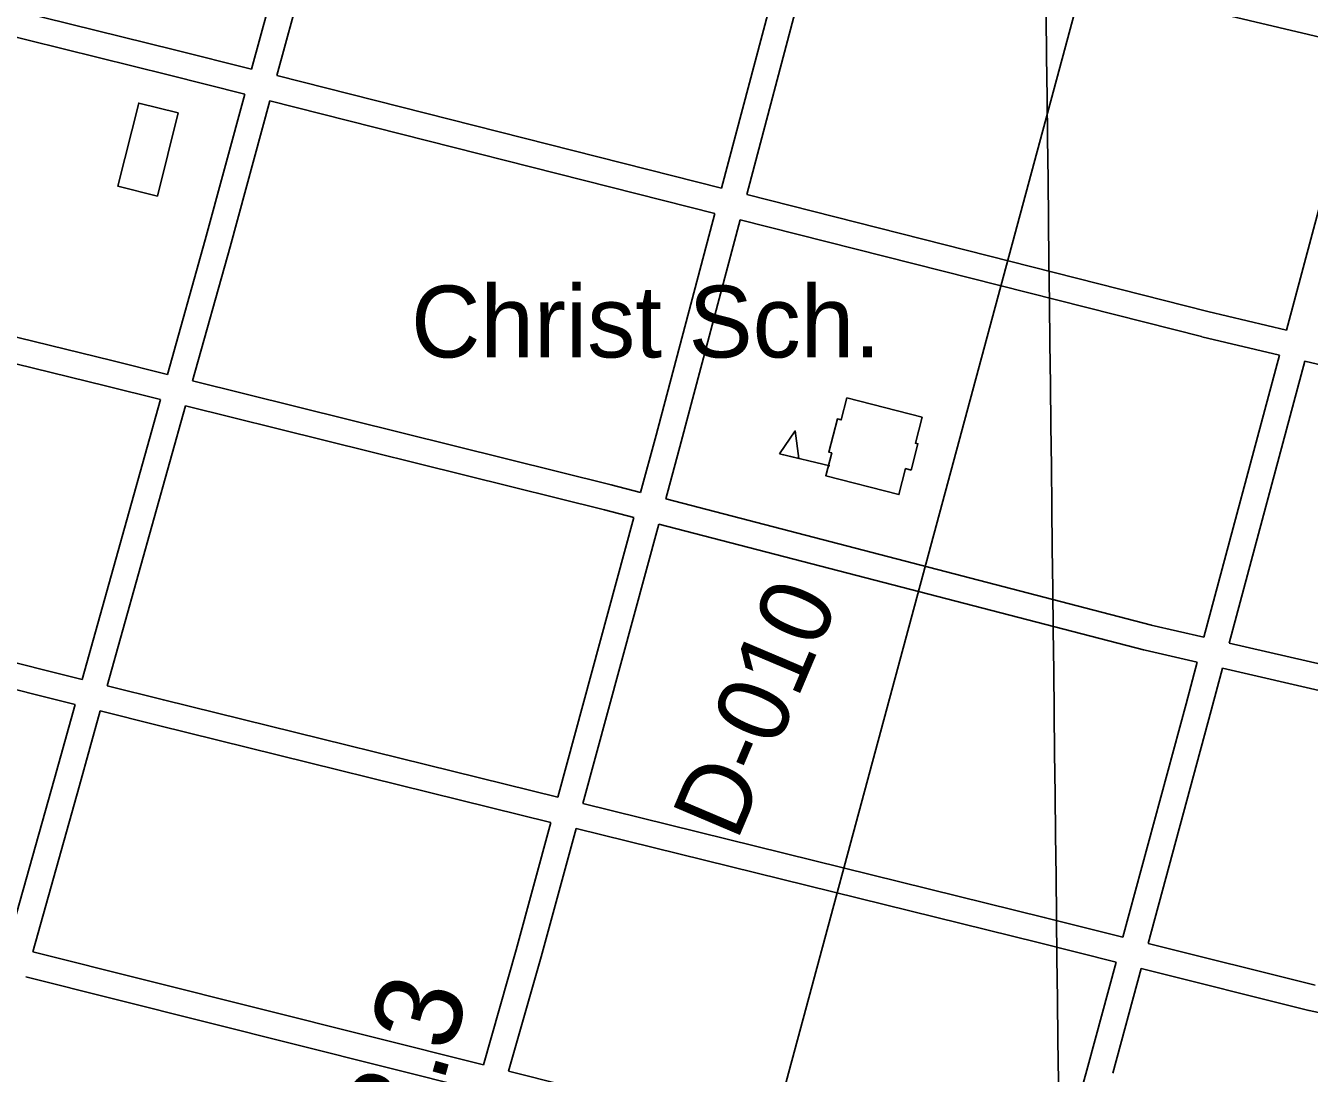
# Model space of a CAD drawing. Extents: x 3677843 to 3715951, y 511991 to 537744.
# Drawn here: x 3696584 to 3698067, y 531703 to 532913 of the extents above; entities that cross this region are included whole.
import ezdxf

# ---------------------------------------------------------------- set-up
doc = ezdxf.new("R2010")
doc.units = 0
for name, color, linetype in [('V-BLDG-IDEN', 7, 'Continuous'), ('V-BLDG-OTLN', 7, 'Continuous'), ('V-GRID-MAJR', 7, 'Continuous'), ('V-RIVR-RANG-IDEN', 7, 'Continuous'), ('V-ROAD-CNTR', 7, 'Continuous'), ('V-SURV-IDEN', 7, 'Continuous')]:
    doc.layers.add(name, color=color, linetype=linetype)

msp = doc.modelspace()

# ---------------------------------------------------------------- linework, layer by layer
at = {"layer": 'V-BLDG-OTLN'}
msp.add_line((3697513.415867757, 532404.2095634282), (3697455.0762601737, 532418.227994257), dxfattribs=at)
for points in [[(3696760.154, 532812.166), (3696736.21, 532716.013), (3696690.7430000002, 532727.334), (3696714.6920000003, 532823.485)], [(3697532.876, 532482.909), (3697619.8340000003, 532460.586), (3697612.1240000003, 532430.552), (3697614.958, 532429.825), (3697607.174, 532399.498), (3697600.716, 532401.157), (3697593.024, 532371.203), (3697508.528, 532392.895), (3697515.358, 532419.4990000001), (3697512.069, 532420.343), (3697521.907, 532458.671), (3697526.359, 532457.528)], [(3697455.0762601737, 532418.227994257), (3697473.3172020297, 532444.6994925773), (3697477.539725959, 532412.8303833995)]]:
    msp.add_lwpolyline(points, close=True, dxfattribs=at)
at = {"layer": 'V-GRID-MAJR'}
msp.add_spline([(3697869.728154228, 523644.39091797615), (3697800.0870000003, 529704.966), (3697730.4450000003, 535765.552), (3697730.4050000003, 535769.005)], degree=3, dxfattribs=at)
at = {"layer": 'V-ROAD-CNTR'}
for points in [[(3697781.7723975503, 532874.5672246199), (3697971.5160180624, 533579.472814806), (3698124.668711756, 534147.6856783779), (3698341.908277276, 534967.3090391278), (3698469.0320230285, 535449.930073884), (3698561.7858375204, 535781.818410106)], [(3696845.185270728, 532862.4622488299), (3696931.8270974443, 533179.5066147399)], [(3696874.273212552, 532855.0982635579), (3696960.9580391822, 533172.2986291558)], [(3697388.0571849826, 532725.014523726), (3697451.0900589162, 532963.079047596), (3697473.282014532, 533045.5228827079)], [(3697417.141126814, 532717.6505384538), (3697480.074000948, 532955.341063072), (3697502.408956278, 533038.3158971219)], [(3697708.9155432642, 532987.2169993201), (3698128.4557041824, 532887.983197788)], [(3696845.1862707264, 532862.4622488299), (3696755.9794491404, 532885.0482036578), (3696513.795933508, 532944.9640838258)], [(3696837.2762865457, 532833.5183067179), (3696748.695463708, 532855.9462618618), (3696505.6809497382, 532916.06714162)], [(3698040.7558795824, 532561.2298512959), (3698128.4557041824, 532887.9821977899)], [(3697440.310080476, 531610.1817533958), (3697781.7723975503, 532874.5672246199)], [(3697388.0581849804, 532725.0155237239), (3696874.2742125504, 532855.0982635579)], [(3696747.8444654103, 532509.9199539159), (3696791.3343784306, 532665.4086429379), (3696837.2752865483, 532833.5183067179)], [(3696776.971407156, 532502.6819683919), (3696820.250320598, 532657.4146589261), (3696866.3632283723, 532826.154321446)], [(3697380.380200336, 532696.0125817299), (3696866.36422837, 532826.154321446)], [(3697950.123060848, 532582.7088083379), (3697417.141126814, 532717.6515384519)], [(3697294.5633719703, 532373.6952263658), (3697312.56333597, 532439.889093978), (3697380.3782003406, 532696.0125817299)], [(3697323.6023138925, 532366.1562414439), (3697341.5392780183, 532432.11310953), (3697409.462142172, 532688.6495964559)], [(3697942.759075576, 532553.6268665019), (3697409.46314217, 532688.6495964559)], [(3696413.9931331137, 532591.95278985), (3696683.5675939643, 532525.8919219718), (3696747.8444654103, 532509.9209539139)], [(3697949.900061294, 532582.7638082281), (3698040.7548795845, 532561.2298512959)], [(3696405.782149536, 532563.0768476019), (3696676.3796083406, 532496.7659802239), (3696739.760481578, 532481.0180117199)], [(3697942.98207513, 532553.571866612), (3698032.975895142, 532532.2429092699)], [(3697945.538070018, 532206.4645608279), (3698032.975895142, 532532.2429092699)], [(3697974.789011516, 532199.720574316), (3698062.1798367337, 532525.3209231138)], [(3698062.1798367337, 532525.3209231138), (3698304.6173518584, 532467.861038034)], [(3696776.971407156, 532502.6839683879), (3697260.400440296, 532382.5652086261), (3697294.562371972, 532373.6962263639)], [(3696649.28466253, 532157.5396586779), (3696739.760481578, 532481.0170117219)], [(3696678.393604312, 532150.235673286), (3696768.8874233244, 532473.780026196)], [(3696768.886423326, 532473.780026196), (3697253.0144550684, 532353.489266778), (3697286.6903877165, 532344.7462842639)], [(3697323.601313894, 532366.1582414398), (3697884.865191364, 532220.445532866)], [(3697198.792563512, 532021.5209307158), (3697286.6903877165, 532344.745284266)], [(3697227.9265052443, 532014.3299450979), (3697315.729329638, 532337.2062993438)], [(3697315.7283296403, 532337.2072993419), (3697877.3272064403, 532191.4075909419)], [(3696314.372332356, 532241.582490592), (3696649.28466253, 532157.540658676)], [(3696306.162348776, 532212.7125483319), (3696641.2006786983, 532128.6397164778)], [(3697884.4651921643, 532220.54353267), (3697945.53707002, 532206.4655608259)], [(3697974.789011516, 532199.722574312), (3698217.9325252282, 532143.67368641)], [(3697877.7272056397, 532191.3095911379), (3697937.7550855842, 532177.4726188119)], [(3697851.749257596, 531860.016253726), (3697924.8581113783, 532129.4167149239), (3697937.756085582, 532177.471618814)], [(3697880.855199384, 531852.725268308), (3697953.82205345, 532121.6007305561), (3697967.008027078, 532170.7286322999)], [(3697967.0070270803, 532170.729632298), (3698210.243540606, 532114.6587444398)], [(3696678.392604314, 532150.2366732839), (3696743.143474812, 532133.98870578), (3697198.792563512, 532021.5219307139)], [(3696563.086834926, 531850.333273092), (3696617.288726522, 532043.1448874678), (3696641.201678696, 532128.63871648)], [(3696592.197776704, 531843.0322876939), (3696646.17466875, 532035.044903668), (3696670.30962048, 532121.3347310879)], [(3696670.308620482, 532121.335731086), (3696735.897489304, 532104.876764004), (3697190.917579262, 531992.5649886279)], [(3697227.925505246, 532014.330945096), (3697761.0114390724, 531882.7502082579), (3697851.749257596, 531860.0172537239)], [(3697112.930735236, 531712.4505488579), (3697150.85365939, 531845.235283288), (3697190.917579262, 531992.5639886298)], [(3697142.0446770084, 531705.1495634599), (3697179.751601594, 531837.1792993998), (3697220.0515209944, 531985.3730030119)], [(3697220.0515209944, 531985.3740030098), (3697753.7714535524, 531853.6362664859), (3697843.890273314, 531831.05931164)], [(3697880.854199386, 531852.726268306), (3698073.967813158, 531804.345365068)], [(3697112.9317352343, 531712.451548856), (3696592.197776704, 531843.0332876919)], [(3697811.1923387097, 531710.5655526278), (3697843.8912733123, 531831.0583116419)], [(3697840.144280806, 531702.7075683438), (3697872.9972151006, 531823.7673262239)], [(3697872.995215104, 531823.7673262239), (3698066.6778277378, 531775.2454232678)], [(3697104.6887517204, 531683.58960658), (3696584.076792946, 531814.1413454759)], [(3698067.190826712, 531775.1264235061), (3698319.94132121, 531721.16453143)], [(3697811.199338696, 531710.590552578), (3697764.0544329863, 531538.085897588), (3697207.7215456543, 531688.6805963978), (3697142.045677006, 531705.150563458)]]:
    msp.add_lwpolyline(points, dxfattribs=at)

# ---------------------------------------------------------------- texts
at = {"layer": 'V-BLDG-IDEN'}
msp.add_text('Christ Sch.', height=82.99983200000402, dxfattribs=at).set_placement((3697029.3774579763, 532529.5678313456))
at = {"layer": 'V-RIVR-RANG-IDEN'}
msp.add_text('D-010', height=83, rotation=67.01732571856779, dxfattribs=at).set_placement((3697405.787788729, 531969.5994783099))
at = {"layer": 'V-SURV-IDEN'}
msp.add_text('   665+03.3   ', height=100, rotation=74.25512518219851, dxfattribs=at).set_placement((3696913.642434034, 531148.6013345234))

doc.saveas('drawing.dxf')
